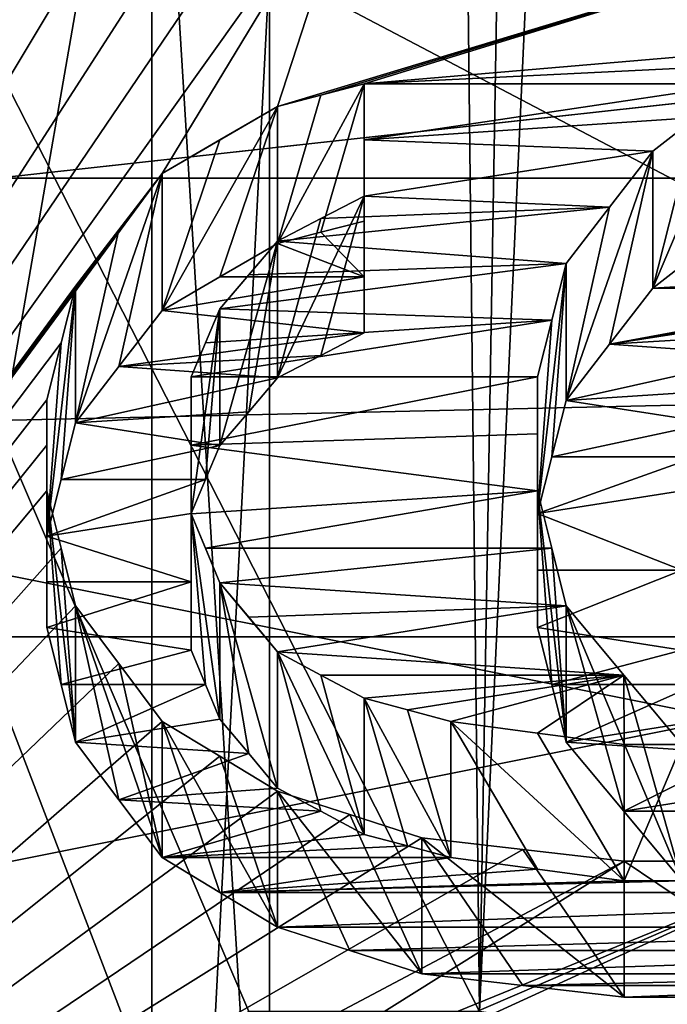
# Model space of a CAD drawing. Header units: millimetres. Extents: x -20 to 172, y -100 to 100.
# Tile 291 of 346: x 117.4 to 119.79, y 26.7 to 30.33. Entities that reach past the tile are written whole.
import ezdxf

# ---------------------------------------------------------------- set-up
doc = ezdxf.new("R2010")
doc.units = ezdxf.units.MM
doc.header["$LTSCALE"] = 37.722908
for name, color, linetype in [('1', 7, 'CONTINUOUS'), ('1803', 7, 'CONTINUOUS'), ('1820', 7, 'CONTINUOUS'), ('2406', 7, 'CONTINUOUS'), ('2407', 7, 'CONTINUOUS'), ('3', 7, 'CONTINUOUS'), ('3021', 7, 'CONTINUOUS'), ('3038', 7, 'CONTINUOUS'), ('3320', 7, 'CONTINUOUS'), ('3321', 7, 'CONTINUOUS'), ('3322', 7, 'CONTINUOUS'), ('3323', 7, 'CONTINUOUS'), ('3324', 7, 'CONTINUOUS'), ('3325', 7, 'CONTINUOUS'), ('3326', 7, 'CONTINUOUS'), ('3327', 7, 'CONTINUOUS'), ('3328', 7, 'CONTINUOUS'), ('3329', 7, 'CONTINUOUS'), ('3330', 7, 'CONTINUOUS'), ('3331', 7, 'CONTINUOUS'), ('3332', 7, 'CONTINUOUS'), ('3333', 7, 'CONTINUOUS'), ('3346', 7, 'CONTINUOUS'), ('3385', 7, 'CONTINUOUS'), ('3386', 7, 'CONTINUOUS'), ('3387', 7, 'CONTINUOUS'), ('3388', 7, 'CONTINUOUS'), ('3389', 7, 'CONTINUOUS'), ('3390', 7, 'CONTINUOUS'), ('3391', 7, 'CONTINUOUS'), ('3392', 7, 'CONTINUOUS'), ('3393', 7, 'CONTINUOUS'), ('3394', 7, 'CONTINUOUS'), ('3395', 7, 'CONTINUOUS'), ('3396', 7, 'CONTINUOUS'), ('3397', 7, 'CONTINUOUS'), ('3398', 7, 'CONTINUOUS'), ('3624', 7, 'CONTINUOUS'), ('3625', 7, 'CONTINUOUS'), ('3628', 7, 'CONTINUOUS'), ('3629', 7, 'CONTINUOUS'), ('3630', 7, 'CONTINUOUS'), ('3631', 7, 'CONTINUOUS'), ('43', 7, 'CONTINUOUS'), ('48', 7, 'CONTINUOUS'), ('60', 7, 'CONTINUOUS'), ('71', 7, 'CONTINUOUS'), ('85', 7, 'CONTINUOUS'), ('86', 7, 'CONTINUOUS')]:
    doc.layers.add(name, color=color, linetype=linetype)

msp = doc.modelspace()

# ---------------------------------------------------------------- linework, layer by layer
at = {"layer": '1', "color": 250, "linetype": 'Continuous', "true_color": 0x323232}
for points in [[(157, 29.75), (-19.8395, 29.75), (-19.8395, 25.7643, -14.875), (157, 29.75)], [(157, 25.7643, -14.875), (157, 29.75), (-19.8395, 25.7643, -14.875), (157, 25.7643, -14.875)]]:
    msp.add_3dface(points, dxfattribs=at)
at = {"layer": '1803', "color": 250, "linetype": 'Continuous', "true_color": 0x323232}
for points in [[(153.1595, 21.125, -36.5896), (153.1595, 34.3891, -24.5448), (86.8405, 21.125, -36.5896), (153.1595, 21.125, -36.5896)], [(86.8405, 21.125, -36.5896), (153.1595, 34.3891, -24.5448), (86.8405, 34.3891, -24.5448), (86.8405, 21.125, -36.5896)]]:
    msp.add_3dface(points, dxfattribs=at)
at = {"layer": '1820', "color": 250, "linetype": 'Continuous', "true_color": 0x323232}
for points in [[(113.7701, 24.125, -41.7857), (113.7701, 37.1295, -30.8134), (117.7128, 24.1971, -41.744), (113.7701, 24.125, -41.7857)], [(113.7701, 37.1295, -30.8134), (118.9894, 36.1098, -32.0023), (119.0957, 26.6764, -40.2049), (113.7701, 37.1295, -30.8134)], [(117.5, 25.6247, -40.8832), (113.7701, 37.1295, -30.8134), (117.5, 25.8892, -40.7163), (117.5, 25.6247, -40.8832)], [(113.7701, 37.1295, -30.8134), (117.5, 25.6247, -40.8832), (117.8191, 24.3771, -41.6391), (113.7701, 37.1295, -30.8134)], [(117.5, 25.8892, -40.7163), (113.7701, 37.1295, -30.8134), (117.5, 26.1526, -40.5476), (117.5, 25.8892, -40.7163)], [(117.5, 26.1526, -40.5476), (113.7701, 37.1295, -30.8134), (117.8724, 26.4151, -40.3771), (117.5, 26.1526, -40.5476)], [(117.8724, 26.4151, -40.3771), (113.7701, 37.1295, -30.8134), (118.2447, 26.6764, -40.2049), (117.8724, 26.4151, -40.3771)], [(118.2447, 26.6764, -40.2049), (113.7701, 37.1295, -30.8134), (119.0957, 26.6764, -40.2049), (118.2447, 26.6764, -40.2049)], [(117.7128, 24.1971, -41.744), (113.7701, 37.1295, -30.8134), (117.8191, 24.3771, -41.6391), (117.7128, 24.1971, -41.744)], [(118.9894, 36.1098, -32.0023), (119.2552, 36.0733, -32.0433), (119.0957, 26.6764, -40.2049), (118.9894, 36.1098, -32.0023)], [(119.5213, 36.0369, -32.0844), (119.0957, 26.6764, -40.2049), (119.2552, 36.0733, -32.0433), (119.5213, 36.0369, -32.0844)], [(119.0957, 26.6764, -40.2049), (119.5213, 36.0369, -32.0844), (122.5, 26.1526, -40.5476), (119.0957, 26.6764, -40.2049)], [(120.4787, 36.0369, -32.0844), (126.2299, 24.125, -41.7857), (119.5213, 36.0369, -32.0844), (120.4787, 36.0369, -32.0844)], [(119.5213, 36.0369, -32.0844), (126.2299, 24.125, -41.7857), (122.5, 26.1526, -40.5476), (119.5213, 36.0369, -32.0844)]]:
    msp.add_3dface(points, dxfattribs=at)
at = {"layer": '2406', "color": 250, "linetype": 'Continuous', "true_color": 0x323232}
for points in [[(81.5, 31.6164, -35.1136), (158.5, 14.6011, -44.9374), (81.5, 14.6011, -44.9374), (81.5, 31.6164, -35.1136)], [(158.5, 31.6164, -35.1136), (158.5, 14.6011, -44.9374), (81.5, 31.6164, -35.1136), (158.5, 31.6164, -35.1136)]]:
    msp.add_3dface(points, dxfattribs=at)
at = {"layer": '2407', "color": 250, "linetype": 'Continuous', "true_color": 0x323232}
for points in [[(158.5, 32.9547, -36.5999), (158.5, 15.2191, -46.8395), (81.5, 32.9547, -36.5999), (158.5, 32.9547, -36.5999)], [(81.5, 32.9547, -36.5999), (158.5, 15.2191, -46.8395), (81.5, 15.2191, -46.8395), (81.5, 32.9547, -36.5999)]]:
    msp.add_3dface(points, dxfattribs=at)
at = {"layer": '3', "color": 250, "linetype": 'Continuous', "true_color": 0x323232}
for points in [[(-19.8395, 29.75), (157, 29.75), (157, 25.7643, 14.875), (-19.8395, 29.75)], [(-19.8395, 29.75), (157, 25.7643, 14.875), (-19.8395, 25.7643, 14.875), (-19.8395, 29.75)]]:
    msp.add_3dface(points, dxfattribs=at)
at = {"layer": '3021', "color": 250, "linetype": 'Continuous', "true_color": 0x323232}
for points in [[(153.1595, 34.3891, 24.5448), (153.1595, 21.125, 36.5896), (86.8405, 34.3891, 24.5448), (153.1595, 34.3891, 24.5448)], [(86.8405, 34.3891, 24.5448), (153.1595, 21.125, 36.5896), (86.8405, 21.125, 36.5896), (86.8405, 34.3891, 24.5448)]]:
    msp.add_3dface(points, dxfattribs=at)
at = {"layer": '3038', "color": 250, "linetype": 'Continuous', "true_color": 0x323232}
for points in [[(113.7701, 37.1295, 30.8134), (113.7701, 24.125, 41.7857), (117.6064, 36.2261, 31.8705), (113.7701, 37.1295, 30.8134)], [(117.6064, 36.2261, 31.8705), (113.7701, 24.125, 41.7857), (117.5532, 36.0443, 32.076), (117.6064, 36.2261, 31.8705)], [(117.5532, 36.0443, 32.076), (113.7701, 24.125, 41.7857), (117.5, 35.8614, 32.2804), (117.5532, 36.0443, 32.076)], [(117.5, 35.8614, 32.2804), (113.7701, 24.125, 41.7857), (117.5, 35.7147, 32.4426), (117.5, 35.8614, 32.2804)], [(117.5, 35.7147, 32.4426), (113.7701, 24.125, 41.7857), (117.5, 35.5672, 32.6042), (117.5, 35.7147, 32.4426)], [(117.5, 35.5672, 32.6042), (113.7701, 24.125, 41.7857), (117.5531, 35.3825, 32.8046), (117.5, 35.5672, 32.6042)], [(117.5531, 35.3825, 32.8046), (113.7701, 24.125, 41.7857), (117.6064, 35.1966, 33.004), (117.5531, 35.3825, 32.8046)], [(117.6064, 35.1966, 33.004), (113.7701, 24.125, 41.7857), (117.7658, 35.0103, 33.2015), (117.6064, 35.1966, 33.004)], [(117.7658, 35.0103, 33.2015), (113.7701, 24.125, 41.7857), (117.9255, 34.8228, 33.3982), (117.7658, 35.0103, 33.2015)], [(117.9255, 34.8228, 33.3982), (113.7701, 24.125, 41.7857), (118.085, 34.7101, 33.5152), (117.9255, 34.8228, 33.3982)], [(118.085, 34.7101, 33.5152), (113.7701, 24.125, 41.7857), (118.2447, 34.597, 33.632), (118.085, 34.7101, 33.5152)], [(113.7701, 24.125, 41.7857), (117.6064, 32.9848, 35.2146), (118.2447, 34.597, 33.632), (113.7701, 24.125, 41.7857)], [(117.6064, 32.9848, 35.2146), (113.7701, 24.125, 41.7857), (117.5532, 32.711, 35.469), (117.6064, 32.9848, 35.2146)], [(117.5532, 32.711, 35.469), (113.7701, 24.125, 41.7857), (117.5, 32.4353, 35.7213), (117.5532, 32.711, 35.469)], [(117.5, 32.4353, 35.7213), (113.7701, 24.125, 41.7857), (117.5, 32.3564, 35.7928), (117.5, 32.4353, 35.7213)], [(117.5, 32.3564, 35.7928), (113.7701, 24.125, 41.7857), (117.5, 32.2773, 35.8642), (117.5, 32.3564, 35.7928)], [(117.5, 32.2773, 35.8642), (113.7701, 24.125, 41.7857), (117.5531, 31.9997, 36.1121), (117.5, 32.2773, 35.8642)], [(117.5531, 31.9997, 36.1121), (113.7701, 24.125, 41.7857), (117.6064, 31.7203, 36.3578), (117.5531, 31.9997, 36.1121)], [(117.6064, 31.7203, 36.3578), (113.7701, 24.125, 41.7857), (117.7127, 31.5601, 36.4969), (117.6064, 31.7203, 36.3578)], [(117.7127, 31.5601, 36.4969), (113.7701, 24.125, 41.7857), (117.8191, 31.3994, 36.6353), (117.7127, 31.5601, 36.4969)], [(117.8191, 31.3994, 36.6353), (113.7701, 24.125, 41.7857), (118.0318, 31.2383, 36.7727), (117.8191, 31.3994, 36.6353)], [(118.0318, 31.2383, 36.7727), (113.7701, 24.125, 41.7857), (118.2447, 31.0765, 36.9095), (118.0318, 31.2383, 36.7727)], [(118.2447, 31.0765, 36.9095), (113.7701, 24.125, 41.7857), (118.4574, 31.0361, 36.9435), (118.2447, 31.0765, 36.9095)], [(118.4574, 31.0361, 36.9435), (113.7701, 24.125, 41.7857), (118.6702, 30.9956, 36.9775), (118.4574, 31.0361, 36.9435)], [(113.7701, 24.125, 41.7857), (117.9255, 29.7666, 37.9739), (118.6702, 30.9956, 36.9775), (113.7701, 24.125, 41.7857)], [(117.9255, 29.7666, 37.9739), (118.3511, 30.0145, 37.7782), (118.6702, 30.9956, 36.9775), (117.9255, 29.7666, 37.9739)], [(118.6702, 30.9956, 36.9775), (118.3511, 30.0145, 37.7782), (121.3298, 30.9144, 37.0454), (118.6702, 30.9956, 36.9775)], [(118.3511, 30.0145, 37.7782), (118.5107, 30.0557, 37.7454), (121.3298, 30.9144, 37.0454), (118.3511, 30.0145, 37.7782)], [(118.6702, 30.0969, 37.7126), (121.3298, 30.9144, 37.0454), (118.5107, 30.0557, 37.7454), (118.6702, 30.0969, 37.7126)], [(118.6702, 30.0969, 37.7126), (120.5851, 30.2613, 37.5808), (121.3298, 30.9144, 37.0454), (118.6702, 30.0969, 37.7126)], [(120.5851, 30.2613, 37.5808), (118.6702, 30.0969, 37.7126), (120.3192, 30.1792, 37.6468), (120.5851, 30.2613, 37.5808)], [(120.3192, 30.1792, 37.6468), (118.6702, 30.0969, 37.7126), (120.0532, 30.0969, 37.7126), (120.3192, 30.1792, 37.6468)], [(118.6702, 30.0969, 37.7126), (118.6702, 29.8907, 37.8762), (120.0532, 30.0969, 37.7126), (118.6702, 30.0969, 37.7126)], [(120.0532, 30.0969, 37.7126), (118.6702, 29.8907, 37.8762), (119.8937, 29.9733, 37.8109), (120.0532, 30.0969, 37.7126)], [(118.1384, 29.8907, 37.8762), (118.3511, 30.0145, 37.7782), (117.9255, 29.7666, 37.9739), (118.1384, 29.8907, 37.8762)], [(119.8937, 29.9733, 37.8109), (118.6702, 29.8907, 37.8762), (119.734, 29.8493, 37.9089), (119.8937, 29.9733, 37.8109)], [(118.6702, 29.8907, 37.8762), (118.6702, 29.6837, 38.0387), (119.734, 29.8493, 37.9089), (118.6702, 29.8907, 37.8762)], [(119.734, 29.8493, 37.9089), (118.6702, 29.6837, 38.0387), (119.5745, 29.6423, 38.0709), (119.734, 29.8493, 37.9089)], [(117.9255, 29.7666, 37.9739), (113.7701, 24.125, 41.7857), (117.766, 29.5593, 38.1354), (117.9255, 29.7666, 37.9739)], [(118.6702, 29.6837, 38.0387), (118.5107, 29.6007, 38.1033), (119.5745, 29.6423, 38.0709), (118.6702, 29.6837, 38.0387)], [(118.5107, 29.6007, 38.1033), (118.3511, 29.5176, 38.1677), (119.5745, 29.6423, 38.0709), (118.5107, 29.6007, 38.1033)], [(119.5745, 29.6423, 38.0709), (118.3511, 29.5176, 38.1677), (119.4149, 29.4344, 38.2319), (119.5745, 29.6423, 38.0709)], [(117.766, 29.5593, 38.1354), (113.7701, 24.125, 41.7857), (117.6064, 29.3511, 38.2959), (117.766, 29.5593, 38.1354)], [(118.3511, 29.5176, 38.1677), (118.2447, 29.3928, 38.2639), (119.4149, 29.4344, 38.2319), (118.3511, 29.5176, 38.1677)], [(118.2447, 29.3928, 38.2639), (118.1383, 29.2676, 38.3597), (119.4149, 29.4344, 38.2319), (118.2447, 29.3928, 38.2639)], [(119.4149, 29.4344, 38.2319), (118.1383, 29.2676, 38.3597), (119.3617, 29.226, 38.3915), (119.4149, 29.4344, 38.2319)], [(117.6064, 29.3511, 38.2959), (113.7701, 24.125, 41.7857), (117.5532, 29.1423, 38.455), (117.6064, 29.3511, 38.2959)], [(119.3617, 29.226, 38.3915), (118.1383, 29.2676, 38.3597), (118.0851, 29.1423, 38.455), (119.3617, 29.226, 38.3915)], [(119.3085, 29.0166, 38.5499), (119.3617, 29.226, 38.3915), (118.0319, 29.0166, 38.5499), (119.3085, 29.0166, 38.5499)], [(118.0319, 29.0166, 38.5499), (119.3617, 29.226, 38.3915), (118.0851, 29.1423, 38.455), (118.0319, 29.0166, 38.5499)], [(117.5532, 29.1423, 38.455), (113.7701, 24.125, 41.7857), (117.5, 28.9327, 38.613), (117.5532, 29.1423, 38.455)], [(119.3085, 28.8067, 38.707), (119.3085, 29.0166, 38.5499), (118.0319, 28.7647, 38.7383), (119.3085, 28.8067, 38.707)], [(118.0319, 28.7647, 38.7383), (119.3085, 29.0166, 38.5499), (118.0319, 29.0166, 38.5499), (118.0319, 28.7647, 38.7383)], [(117.5, 28.9327, 38.613), (113.7701, 24.125, 41.7857), (117.5, 28.7646, 38.7383), (117.5, 28.9327, 38.613)], [(119.3085, 28.596, 38.863), (119.3085, 28.8067, 38.707), (118.0319, 28.7647, 38.7383), (119.3085, 28.596, 38.863)], [(117.5, 28.7646, 38.7383), (113.7701, 24.125, 41.7857), (117.5, 28.596, 38.863), (117.5, 28.7646, 38.7383)], [(118.0319, 28.5115, 38.925), (119.3085, 28.596, 38.863), (118.0319, 28.7647, 38.7383), (118.0319, 28.5115, 38.925)], [(117.5, 28.596, 38.863), (113.7701, 24.125, 41.7857), (117.5532, 28.3846, 39.0176), (117.5, 28.596, 38.863)], [(118.0851, 28.3846, 39.0177), (119.3085, 28.596, 38.863), (118.0319, 28.5115, 38.925), (118.0851, 28.3846, 39.0177)], [(119.3617, 28.3846, 39.0176), (119.3085, 28.596, 38.863), (118.0851, 28.3846, 39.0177), (119.3617, 28.3846, 39.0176)], [(117.5532, 28.3846, 39.0176), (113.7701, 24.125, 41.7857), (117.6064, 28.1724, 39.1711), (117.5532, 28.3846, 39.0176)], [(118.1383, 28.2574, 39.1099), (119.3617, 28.3846, 39.0176), (118.0851, 28.3846, 39.0177), (118.1383, 28.2574, 39.1099)], [(119.4149, 28.1724, 39.1711), (119.3617, 28.3846, 39.0176), (118.1383, 28.2574, 39.1099), (119.4149, 28.1724, 39.1711)], [(118.2447, 28.13, 39.2016), (119.4149, 28.1724, 39.1711), (118.1383, 28.2574, 39.1099), (118.2447, 28.13, 39.2016)], [(117.6064, 28.1724, 39.1711), (113.7701, 24.125, 41.7857), (117.7659, 27.9597, 39.3233), (117.6064, 28.1724, 39.1711)], [(118.3511, 28.0022, 39.293), (119.4149, 28.1724, 39.1711), (118.2447, 28.13, 39.2016), (118.3511, 28.0022, 39.293)], [(119.6276, 27.9171, 39.3535), (119.4149, 28.1724, 39.1711), (118.3511, 28.0022, 39.293), (119.6276, 27.9171, 39.3535)], [(118.5106, 27.917, 39.3536), (119.6276, 27.9171, 39.3535), (118.3511, 28.0022, 39.293), (118.5106, 27.917, 39.3536)], [(117.7659, 27.9597, 39.3233), (113.7701, 24.125, 41.7857), (117.9255, 27.7461, 39.4743), (117.7659, 27.9597, 39.3233)], [(118.6702, 27.8316, 39.414), (119.6276, 27.9171, 39.3535), (118.5106, 27.917, 39.3536), (118.6702, 27.8316, 39.414)], [(118.8298, 27.7888, 39.4442), (119.6276, 27.9171, 39.3535), (118.6702, 27.8316, 39.414), (118.8298, 27.7888, 39.4442)], [(118.9894, 27.7461, 39.4743), (119.6276, 27.9171, 39.3535), (118.8298, 27.7888, 39.4442), (118.9894, 27.7461, 39.4743)], [(119.3085, 27.7033, 39.5043), (119.6276, 27.9171, 39.3535), (118.9894, 27.7461, 39.4743), (119.3085, 27.7033, 39.5043)], [(119.6277, 27.6605, 39.5343), (119.6276, 27.9171, 39.3535), (119.3085, 27.7033, 39.5043), (119.6277, 27.6605, 39.5343)], [(119.8404, 27.6605, 39.5343), (119.6276, 27.9171, 39.3535), (119.6277, 27.6605, 39.5343), (119.8404, 27.6605, 39.5343)], [(117.9255, 27.7461, 39.4743), (113.7701, 24.125, 41.7857), (118.1383, 27.6176, 39.5642), (117.9255, 27.7461, 39.4743)], [(118.1383, 27.6176, 39.5642), (113.7701, 24.125, 41.7857), (118.3511, 27.4889, 39.6538), (118.1383, 27.6176, 39.5642)], [(118.3511, 27.4889, 39.6538), (113.7701, 24.125, 41.7857), (118.617, 27.4029, 39.7132), (118.3511, 27.4889, 39.6538)], [(118.617, 27.4029, 39.7132), (113.7701, 24.125, 41.7857), (118.883, 27.3168, 39.7725), (118.617, 27.4029, 39.7132)], [(118.883, 27.3168, 39.7725), (113.7701, 24.125, 41.7857), (119.2553, 27.2738, 39.8021), (118.883, 27.3168, 39.7725)], [(119.2553, 27.2738, 39.8021), (113.7701, 24.125, 41.7857), (119.6277, 27.2307, 39.8316), (119.2553, 27.2738, 39.8021)], [(113.7701, 24.125, 41.7857), (118.2447, 26.3626, 40.4113), (119.6277, 27.2307, 39.8316), (113.7701, 24.125, 41.7857)], [(118.2447, 26.3626, 40.4113), (118.4575, 26.4063, 40.3828), (120.3723, 27.2307, 39.8316), (118.2447, 26.3626, 40.4113)], [(119.6277, 27.2307, 39.8316), (118.2447, 26.3626, 40.4113), (120.3723, 27.2307, 39.8316), (119.6277, 27.2307, 39.8316)], [(118.4575, 26.4063, 40.3828), (118.6702, 26.4499, 40.3542), (120.3723, 27.2307, 39.8316), (118.4575, 26.4063, 40.3828)], [(118.6702, 26.4499, 40.3542), (120.9043, 26.5371, 40.297), (120.3723, 27.2307, 39.8316), (118.6702, 26.4499, 40.3542)]]:
    msp.add_3dface(points, dxfattribs=at)
at = {"layer": '3320', "color": 250, "linetype": 'Continuous', "true_color": 0x323232}
for points in [[(118.1383, 29.2676, 38.3597), (118.0319, 29.0166, 38.5499), (118.0851, 29.1423, 38.455), (118.1383, 29.2676, 38.3597)], [(118.0319, 29.0166, 38.5499), (118.1383, 29.2676, 38.3597), (118.0319, 28.5128, 37.6773), (118.0319, 29.0166, 38.5499)], [(118.0319, 28.5128, 37.6773), (118.1383, 29.2676, 38.3597), (118.0851, 28.6383, 37.5821), (118.0319, 28.5128, 37.6773)], [(118.0851, 28.6383, 37.5821), (118.1383, 29.2676, 38.3597), (118.1383, 28.7634, 37.4864), (118.0851, 28.6383, 37.5821)]]:
    msp.add_3dface(points, dxfattribs=at)
at = {"layer": '3321', "color": 250, "linetype": 'Continuous', "true_color": 0x323232}
for points in [[(118.0319, 28.5115, 38.925), (118.0319, 28.7647, 38.7383), (118.0319, 29.0166, 38.5499), (118.0319, 28.5115, 38.925)], [(118.0319, 28.5115, 38.925), (118.0319, 29.0166, 38.5499), (118.0319, 28.0085, 38.0538), (118.0319, 28.5115, 38.925)], [(118.0319, 28.0085, 38.0538), (118.0319, 29.0166, 38.5499), (118.0319, 28.2613, 37.8664), (118.0319, 28.0085, 38.0538)], [(118.0319, 28.2613, 37.8664), (118.0319, 29.0166, 38.5499), (118.0319, 28.5128, 37.6773), (118.0319, 28.2613, 37.8664)]]:
    msp.add_3dface(points, dxfattribs=at)
at = {"layer": '3322', "color": 250, "linetype": 'Continuous', "true_color": 0x323232}
for points in [[(118.1383, 28.2574, 39.1099), (118.0851, 28.3846, 39.0177), (118.0319, 28.5115, 38.925), (118.1383, 28.2574, 39.1099)], [(118.1383, 28.2574, 39.1099), (118.0319, 28.5115, 38.925), (118.1383, 27.7547, 38.2392), (118.1383, 28.2574, 39.1099)], [(118.1383, 27.7547, 38.2392), (118.0319, 28.5115, 38.925), (118.0851, 27.8817, 38.1467), (118.1383, 27.7547, 38.2392)], [(118.0851, 27.8817, 38.1467), (118.0319, 28.5115, 38.925), (118.0319, 28.0085, 38.0538), (118.0851, 27.8817, 38.1467)]]:
    msp.add_3dface(points, dxfattribs=at)
at = {"layer": '3323', "color": 250, "linetype": 'Continuous', "true_color": 0x323232}
for points in [[(118.3511, 28.0022, 39.293), (118.2447, 28.13, 39.2016), (118.1383, 28.2574, 39.1099), (118.3511, 28.0022, 39.293)], [(118.3511, 28.0022, 39.293), (118.1383, 28.2574, 39.1099), (118.3511, 27.4999, 38.4229), (118.3511, 28.0022, 39.293)], [(118.3511, 27.4999, 38.4229), (118.1383, 28.2574, 39.1099), (118.2447, 27.6275, 38.3313), (118.3511, 27.4999, 38.4229)], [(118.2447, 27.6275, 38.3313), (118.1383, 28.2574, 39.1099), (118.1383, 27.7547, 38.2392), (118.2447, 27.6275, 38.3313)]]:
    msp.add_3dface(points, dxfattribs=at)
at = {"layer": '3324', "color": 250, "linetype": 'Continuous', "true_color": 0x323232}
for points in [[(118.3511, 28.0022, 39.293), (118.6702, 27.3294, 38.5443), (118.5106, 27.917, 39.3536), (118.3511, 28.0022, 39.293)], [(118.6702, 27.3294, 38.5443), (118.3511, 28.0022, 39.293), (118.5106, 27.4147, 38.4837), (118.6702, 27.3294, 38.5443)], [(118.5106, 27.4147, 38.4837), (118.3511, 28.0022, 39.293), (118.3511, 27.4999, 38.4229), (118.5106, 27.4147, 38.4837)], [(118.6702, 27.8316, 39.414), (118.5106, 27.917, 39.3536), (118.6702, 27.3294, 38.5443), (118.6702, 27.8316, 39.414)]]:
    msp.add_3dface(points, dxfattribs=at)
at = {"layer": '3325', "color": 250, "linetype": 'Continuous', "true_color": 0x323232}
for points in [[(118.6702, 27.8316, 39.414), (118.9894, 27.244, 38.6047), (118.8298, 27.7888, 39.4442), (118.6702, 27.8316, 39.414)], [(118.9894, 27.244, 38.6047), (118.6702, 27.8316, 39.414), (118.8298, 27.2868, 38.5745), (118.9894, 27.244, 38.6047)], [(118.8298, 27.2868, 38.5745), (118.6702, 27.8316, 39.414), (118.6702, 27.3294, 38.5443), (118.8298, 27.2868, 38.5745)], [(118.9894, 27.7461, 39.4743), (118.8298, 27.7888, 39.4442), (118.9894, 27.244, 38.6047), (118.9894, 27.7461, 39.4743)]]:
    msp.add_3dface(points, dxfattribs=at)
at = {"layer": '3326', "color": 250, "linetype": 'Continuous', "true_color": 0x323232}
for points in [[(118.9894, 27.7461, 39.4743), (119.6277, 27.1585, 38.6649), (119.3085, 27.7033, 39.5043), (118.9894, 27.7461, 39.4743)], [(119.6277, 27.1585, 38.6649), (118.9894, 27.7461, 39.4743), (119.3085, 27.2013, 38.6349), (119.6277, 27.1585, 38.6649)], [(119.3085, 27.2013, 38.6349), (118.9894, 27.7461, 39.4743), (118.9894, 27.244, 38.6047), (119.3085, 27.2013, 38.6349)], [(119.6277, 27.6605, 39.5343), (119.3085, 27.7033, 39.5043), (119.6277, 27.1585, 38.6649), (119.6277, 27.6605, 39.5343)]]:
    msp.add_3dface(points, dxfattribs=at)
at = {"layer": '3327', "color": 250, "linetype": 'Continuous', "true_color": 0x323232}
for points in [[(119.8404, 27.6605, 39.5343), (119.6277, 27.6605, 39.5343), (119.6277, 27.1585, 38.6649), (119.8404, 27.6605, 39.5343)], [(119.8404, 27.1585, 38.6649), (119.8404, 27.6605, 39.5343), (119.6277, 27.1585, 38.6649), (119.8404, 27.1585, 38.6649)]]:
    msp.add_3dface(points, dxfattribs=at)
at = {"layer": '3328', "color": 250, "linetype": 'Continuous', "true_color": 0x323232}
for points in [[(119.4149, 28.1724, 39.1711), (119.6276, 27.9171, 39.3535), (119.8404, 27.1585, 38.6649), (119.4149, 28.1724, 39.1711)], [(119.4149, 27.6699, 38.3007), (119.4149, 28.1724, 39.1711), (119.6276, 27.4148, 38.4836), (119.4149, 27.6699, 38.3007)], [(119.6276, 27.4148, 38.4836), (119.4149, 28.1724, 39.1711), (119.8404, 27.1585, 38.6649), (119.6276, 27.4148, 38.4836)], [(119.6276, 27.9171, 39.3535), (119.8404, 27.6605, 39.5343), (119.8404, 27.1585, 38.6649), (119.6276, 27.9171, 39.3535)]]:
    msp.add_3dface(points, dxfattribs=at)
at = {"layer": '3329', "color": 250, "linetype": 'Continuous', "true_color": 0x323232}
for points in [[(119.3085, 28.596, 38.863), (119.3617, 28.3846, 39.0176), (119.4149, 27.6699, 38.3007), (119.3085, 28.596, 38.863)], [(119.3085, 28.0928, 37.9915), (119.3085, 28.596, 38.863), (119.3617, 27.8818, 38.1467), (119.3085, 28.0928, 37.9915)], [(119.3617, 27.8818, 38.1467), (119.3085, 28.596, 38.863), (119.4149, 27.6699, 38.3007), (119.3617, 27.8818, 38.1467)], [(119.3617, 28.3846, 39.0176), (119.4149, 28.1724, 39.1711), (119.4149, 27.6699, 38.3007), (119.3617, 28.3846, 39.0176)]]:
    msp.add_3dface(points, dxfattribs=at)
at = {"layer": '3330', "color": 250, "linetype": 'Continuous', "true_color": 0x323232}
for points in [[(119.3085, 29.0166, 38.5499), (119.3085, 28.8067, 38.707), (119.3085, 28.0928, 37.9915), (119.3085, 29.0166, 38.5499)], [(119.3085, 28.5128, 37.6773), (119.3085, 29.0166, 38.5499), (119.3085, 28.3033, 37.835), (119.3085, 28.5128, 37.6773)], [(119.3085, 28.3033, 37.835), (119.3085, 29.0166, 38.5499), (119.3085, 28.0928, 37.9915), (119.3085, 28.3033, 37.835)], [(119.3085, 28.8067, 38.707), (119.3085, 28.596, 38.863), (119.3085, 28.0928, 37.9915), (119.3085, 28.8067, 38.707)]]:
    msp.add_3dface(points, dxfattribs=at)
at = {"layer": '3331', "color": 250, "linetype": 'Continuous', "true_color": 0x323232}
for points in [[(119.4149, 29.4344, 38.2319), (119.3617, 29.226, 38.3915), (119.3085, 28.5128, 37.6773), (119.4149, 29.4344, 38.2319)], [(119.3617, 28.7218, 37.5183), (119.4149, 29.4344, 38.2319), (119.3085, 28.5128, 37.6773), (119.3617, 28.7218, 37.5183)], [(119.4149, 28.9299, 37.358), (119.4149, 29.4344, 38.2319), (119.3617, 28.7218, 37.5183), (119.4149, 28.9299, 37.358)], [(119.3617, 29.226, 38.3915), (119.3085, 29.0166, 38.5499), (119.3085, 28.5128, 37.6773), (119.3617, 29.226, 38.3915)]]:
    msp.add_3dface(points, dxfattribs=at)
at = {"layer": '3332', "color": 250, "linetype": 'Continuous', "true_color": 0x323232}
for points in [[(119.734, 29.8493, 37.9089), (119.5745, 29.6423, 38.0709), (119.4149, 28.9299, 37.358), (119.734, 29.8493, 37.9089)], [(119.5746, 29.1374, 37.1964), (119.734, 29.8493, 37.9089), (119.4149, 28.9299, 37.358), (119.5746, 29.1374, 37.1964)], [(119.734, 29.344, 37.0337), (119.734, 29.8493, 37.9089), (119.5746, 29.1374, 37.1964), (119.734, 29.344, 37.0337)], [(119.5745, 29.6423, 38.0709), (119.4149, 29.4344, 38.2319), (119.4149, 28.9299, 37.358), (119.5745, 29.6423, 38.0709)]]:
    msp.add_3dface(points, dxfattribs=at)
at = {"layer": '3333', "color": 250, "linetype": 'Continuous', "true_color": 0x323232}
for points in [[(120.0532, 30.0969, 37.7126), (119.8937, 29.9733, 37.8109), (119.734, 29.344, 37.0337), (120.0532, 30.0969, 37.7126)], [(119.8937, 29.4677, 36.9353), (120.0532, 30.0969, 37.7126), (119.734, 29.344, 37.0337), (119.8937, 29.4677, 36.9353)], [(119.8937, 29.9733, 37.8109), (119.734, 29.8493, 37.9089), (119.734, 29.344, 37.0337), (119.8937, 29.9733, 37.8109)]]:
    msp.add_3dface(points, dxfattribs=at)
at = {"layer": '3346', "color": 250, "linetype": 'Continuous', "true_color": 0x323232}
for points in [[(118.6702, 29.5911, 36.8366), (118.5107, 29.55, 36.8695), (118.6702, 29.3853, 37.0009), (118.6702, 29.5911, 36.8366)], [(118.3511, 29.5088, 36.9025), (118.6702, 29.3853, 37.0009), (118.5107, 29.55, 36.8695), (118.3511, 29.5088, 36.9025)], [(118.6702, 29.3853, 37.0009), (118.3511, 29.5088, 36.9025), (118.1384, 29.3853, 37.0009), (118.6702, 29.3853, 37.0009)], [(119.8937, 29.4677, 36.9353), (119.734, 29.344, 37.0337), (121.8616, 29.4677, 36.9353), (119.8937, 29.4677, 36.9353)], [(121.8616, 29.4677, 36.9353), (119.734, 29.344, 37.0337), (120.6915, 29.344, 37.0337), (121.8616, 29.4677, 36.9353)], [(118.6702, 29.1787, 37.164), (118.6702, 29.3853, 37.0009), (117.9255, 29.2614, 37.0989), (118.6702, 29.1787, 37.164)], [(118.6702, 29.3853, 37.0009), (118.1384, 29.3853, 37.0009), (117.9255, 29.2614, 37.0989), (118.6702, 29.3853, 37.0009)], [(119.734, 29.344, 37.0337), (119.5746, 29.1374, 37.1964), (120.6915, 29.344, 37.0337), (119.734, 29.344, 37.0337)], [(119.5746, 29.1374, 37.1964), (120.5319, 29.3027, 37.0663), (120.6915, 29.344, 37.0337), (119.5746, 29.1374, 37.1964)], [(119.5746, 29.1374, 37.1964), (120.3723, 29.2614, 37.0989), (120.5319, 29.3027, 37.0663), (119.5746, 29.1374, 37.1964)], [(118.6702, 29.1787, 37.164), (117.9255, 29.2614, 37.0989), (117.766, 29.0545, 37.2612), (118.6702, 29.1787, 37.164)], [(120.3723, 29.2614, 37.0989), (119.5746, 29.1374, 37.1964), (120.266, 29.1787, 37.164), (120.3723, 29.2614, 37.0989)], [(118.5107, 29.0959, 37.2289), (118.6702, 29.1787, 37.164), (117.766, 29.0545, 37.2612), (118.5107, 29.0959, 37.2289)], [(119.5746, 29.1374, 37.1964), (120.1596, 29.0959, 37.2289), (120.266, 29.1787, 37.164), (119.5746, 29.1374, 37.1964)], [(119.5746, 29.1374, 37.1964), (119.4149, 28.9299, 37.358), (120.1596, 29.0959, 37.2289), (119.5746, 29.1374, 37.1964)], [(118.3511, 29.013, 37.2936), (118.5107, 29.0959, 37.2289), (117.766, 29.0545, 37.2612), (118.3511, 29.013, 37.2936)], [(119.4149, 28.9299, 37.358), (120.0532, 28.9715, 37.3258), (120.1596, 29.0959, 37.2289), (119.4149, 28.9299, 37.358)], [(118.3511, 29.013, 37.2936), (117.766, 29.0545, 37.2612), (117.6064, 28.8467, 37.4223), (118.3511, 29.013, 37.2936)], [(118.2447, 28.8884, 37.3902), (118.3511, 29.013, 37.2936), (117.6064, 28.8467, 37.4223), (118.2447, 28.8884, 37.3902)], [(119.4149, 28.9299, 37.358), (119.9468, 28.8467, 37.4223), (120.0532, 28.9715, 37.3258), (119.4149, 28.9299, 37.358)], [(119.4149, 28.9299, 37.358), (119.3617, 28.7218, 37.5183), (119.9468, 28.8467, 37.4223), (119.4149, 28.9299, 37.358)], [(118.1383, 28.7634, 37.4864), (118.2447, 28.8884, 37.3902), (117.6064, 28.8467, 37.4223), (118.1383, 28.7634, 37.4864)], [(118.1383, 28.7634, 37.4864), (117.6064, 28.8467, 37.4223), (117.5532, 28.6383, 37.582), (118.1383, 28.7634, 37.4864)], [(119.3617, 28.7218, 37.5183), (119.8936, 28.7218, 37.5183), (119.9468, 28.8467, 37.4223), (119.3617, 28.7218, 37.5183)], [(118.0851, 28.6383, 37.5821), (118.1383, 28.7634, 37.4864), (117.5532, 28.6383, 37.582), (118.0851, 28.6383, 37.5821)], [(119.3617, 28.7218, 37.5183), (119.3085, 28.5128, 37.6773), (119.8936, 28.7218, 37.5183), (119.3617, 28.7218, 37.5183)], [(119.3085, 28.5128, 37.6773), (119.8404, 28.5965, 37.6139), (119.8936, 28.7218, 37.5183), (119.3085, 28.5128, 37.6773)], [(118.0319, 28.5128, 37.6773), (118.0851, 28.6383, 37.5821), (117.5, 28.4291, 37.7406), (118.0319, 28.5128, 37.6773)], [(118.0851, 28.6383, 37.5821), (117.5532, 28.6383, 37.582), (117.5, 28.4291, 37.7406), (118.0851, 28.6383, 37.5821)], [(119.3085, 28.5128, 37.6773), (119.8404, 28.3033, 37.835), (119.8404, 28.5965, 37.6139), (119.3085, 28.5128, 37.6773)], [(118.0319, 28.2613, 37.8664), (118.0319, 28.5128, 37.6773), (117.5, 28.4291, 37.7406), (118.0319, 28.2613, 37.8664)], [(119.3085, 28.5128, 37.6773), (119.3085, 28.3033, 37.835), (119.8404, 28.3033, 37.835), (119.3085, 28.5128, 37.6773)], [(118.0319, 28.2613, 37.8664), (117.5, 28.4291, 37.7406), (117.5, 28.2612, 37.8664), (118.0319, 28.2613, 37.8664)], [(119.3085, 28.3033, 37.835), (119.3085, 28.0928, 37.9915), (119.8404, 28.3033, 37.835), (119.3085, 28.3033, 37.835)], [(119.3085, 28.0928, 37.9915), (119.8404, 28.0085, 38.0538), (119.8404, 28.3033, 37.835), (119.3085, 28.0928, 37.9915)], [(118.0319, 28.0085, 38.0538), (118.0319, 28.2613, 37.8664), (117.5, 28.0928, 37.9915), (118.0319, 28.0085, 38.0538)], [(118.0319, 28.2613, 37.8664), (117.5, 28.2612, 37.8664), (117.5, 28.0928, 37.9915), (118.0319, 28.2613, 37.8664)], [(118.0319, 28.0085, 38.0538), (117.5, 28.0928, 37.9915), (117.5532, 27.8818, 38.1467), (118.0319, 28.0085, 38.0538)], [(119.3085, 28.0928, 37.9915), (119.3617, 27.8818, 38.1467), (119.8404, 28.0085, 38.0538), (119.3085, 28.0928, 37.9915)], [(118.0851, 27.8817, 38.1467), (118.0319, 28.0085, 38.0538), (117.5532, 27.8818, 38.1467), (118.0851, 27.8817, 38.1467)], [(119.3617, 27.8818, 38.1467), (119.8936, 27.8817, 38.1467), (119.8404, 28.0085, 38.0538), (119.3617, 27.8818, 38.1467)], [(118.0851, 27.8817, 38.1467), (117.5532, 27.8818, 38.1467), (117.6064, 27.6699, 38.3007), (118.0851, 27.8817, 38.1467)], [(118.1383, 27.7547, 38.2392), (118.0851, 27.8817, 38.1467), (117.6064, 27.6699, 38.3007), (118.1383, 27.7547, 38.2392)], [(119.3617, 27.8818, 38.1467), (119.4149, 27.6699, 38.3007), (119.8936, 27.8817, 38.1467), (119.3617, 27.8818, 38.1467)], [(119.4149, 27.6699, 38.3007), (119.9468, 27.7547, 38.2392), (119.8936, 27.8817, 38.1467), (119.4149, 27.6699, 38.3007)], [(118.2447, 27.6275, 38.3313), (118.1383, 27.7547, 38.2392), (117.6064, 27.6699, 38.3007), (118.2447, 27.6275, 38.3313)], [(119.4149, 27.6699, 38.3007), (120.0532, 27.6275, 38.3313), (119.9468, 27.7547, 38.2392), (119.4149, 27.6699, 38.3007)], [(118.2447, 27.6275, 38.3313), (117.6064, 27.6699, 38.3007), (117.7659, 27.4574, 38.4533), (118.2447, 27.6275, 38.3313)], [(119.4149, 27.6699, 38.3007), (119.6276, 27.4148, 38.4836), (120.0532, 27.6275, 38.3313), (119.4149, 27.6699, 38.3007)], [(118.3511, 27.4999, 38.4229), (118.2447, 27.6275, 38.3313), (117.7659, 27.4574, 38.4533), (118.3511, 27.4999, 38.4229)], [(119.6276, 27.4148, 38.4836), (120.1596, 27.4999, 38.4229), (120.0532, 27.6275, 38.3313), (119.6276, 27.4148, 38.4836)], [(118.5106, 27.4147, 38.4837), (118.3511, 27.4999, 38.4229), (117.7659, 27.4574, 38.4533), (118.5106, 27.4147, 38.4837)], [(119.6276, 27.4148, 38.4836), (120.2659, 27.4147, 38.4837), (120.1596, 27.4999, 38.4229), (119.6276, 27.4148, 38.4836)], [(118.5106, 27.4147, 38.4837), (117.7659, 27.4574, 38.4533), (117.9255, 27.244, 38.6047), (118.5106, 27.4147, 38.4837)], [(118.6702, 27.3294, 38.5443), (118.5106, 27.4147, 38.4837), (117.9255, 27.244, 38.6047), (118.6702, 27.3294, 38.5443)], [(119.6276, 27.4148, 38.4836), (119.8404, 27.1585, 38.6649), (120.2659, 27.4147, 38.4837), (119.6276, 27.4148, 38.4836)], [(118.8298, 27.2868, 38.5745), (118.6702, 27.3294, 38.5443), (117.9255, 27.244, 38.6047), (118.8298, 27.2868, 38.5745)], [(118.9894, 27.244, 38.6047), (118.8298, 27.2868, 38.5745), (117.9255, 27.244, 38.6047), (118.9894, 27.244, 38.6047)], [(118.9894, 27.244, 38.6047), (117.9255, 27.244, 38.6047), (118.1383, 27.1157, 38.6949), (118.9894, 27.244, 38.6047)], [(119.3085, 27.2013, 38.6349), (118.9894, 27.244, 38.6047), (118.1383, 27.1157, 38.6949), (119.3085, 27.2013, 38.6349)], [(119.6277, 27.1585, 38.6649), (119.3085, 27.2013, 38.6349), (118.1383, 27.1157, 38.6949), (119.6277, 27.1585, 38.6649)], [(119.8404, 27.1585, 38.6649), (119.6277, 27.1585, 38.6649), (118.1383, 27.1157, 38.6949), (119.8404, 27.1585, 38.6649)], [(119.8404, 27.1585, 38.6649), (118.1383, 27.1157, 38.6949), (121.8617, 27.1157, 38.6949), (119.8404, 27.1585, 38.6649)], [(118.1383, 27.1157, 38.6949), (118.3511, 26.9871, 38.7848), (121.8617, 27.1157, 38.6949), (118.1383, 27.1157, 38.6949)], [(118.3511, 26.9871, 38.7848), (121.6489, 26.9871, 38.7848), (121.8617, 27.1157, 38.6949), (118.3511, 26.9871, 38.7848)], [(118.3511, 26.9871, 38.7848), (118.617, 26.9013, 38.8444), (121.6489, 26.9871, 38.7848), (118.3511, 26.9871, 38.7848)], [(118.617, 26.9013, 38.8444), (121.383, 26.9013, 38.8444), (121.6489, 26.9871, 38.7848), (118.617, 26.9013, 38.8444)], [(118.617, 26.9013, 38.8444), (118.883, 26.8153, 38.9038), (121.383, 26.9013, 38.8444), (118.617, 26.9013, 38.8444)], [(118.883, 26.8153, 38.9038), (121.117, 26.8153, 38.9038), (121.383, 26.9013, 38.8444), (118.883, 26.8153, 38.9038)], [(118.883, 26.8153, 38.9038), (119.2553, 26.7723, 38.9334), (121.117, 26.8153, 38.9038), (118.883, 26.8153, 38.9038)], [(119.2553, 26.7723, 38.9334), (120.7447, 26.7723, 38.9334), (121.117, 26.8153, 38.9038), (119.2553, 26.7723, 38.9334)], [(119.2553, 26.7723, 38.9334), (119.6277, 26.7292, 38.963), (120.7447, 26.7723, 38.9334), (119.2553, 26.7723, 38.9334)], [(119.6277, 26.7292, 38.963), (120.3723, 26.7292, 38.963), (120.7447, 26.7723, 38.9334), (119.6277, 26.7292, 38.963)]]:
    msp.add_3dface(points, dxfattribs=at)
at = {"layer": '3385', "color": 250, "linetype": 'Continuous', "true_color": 0x323232}
for points in [[(118.1383, 29.2676, 38.3597), (118.2447, 29.3928, 38.2639), (118.3511, 29.5176, 38.1677), (118.1383, 29.2676, 38.3597)], [(118.1383, 29.2676, 38.3597), (118.3511, 29.5176, 38.1677), (118.1383, 28.7634, 37.4864), (118.1383, 29.2676, 38.3597)], [(118.1383, 28.7634, 37.4864), (118.3511, 29.5176, 38.1677), (118.2447, 28.8884, 37.3902), (118.1383, 28.7634, 37.4864)], [(118.2447, 28.8884, 37.3902), (118.3511, 29.5176, 38.1677), (118.3511, 29.013, 37.2936), (118.2447, 28.8884, 37.3902)]]:
    msp.add_3dface(points, dxfattribs=at)
at = {"layer": '3386', "color": 250, "linetype": 'Continuous', "true_color": 0x323232}
for points in [[(118.6702, 29.6837, 38.0387), (118.3511, 29.013, 37.2936), (118.5107, 29.6007, 38.1033), (118.6702, 29.6837, 38.0387)], [(118.3511, 29.013, 37.2936), (118.6702, 29.6837, 38.0387), (118.5107, 29.0959, 37.2289), (118.3511, 29.013, 37.2936)], [(118.5107, 29.0959, 37.2289), (118.6702, 29.6837, 38.0387), (118.6702, 29.1787, 37.164), (118.5107, 29.0959, 37.2289)], [(118.3511, 29.5176, 38.1677), (118.5107, 29.6007, 38.1033), (118.3511, 29.013, 37.2936), (118.3511, 29.5176, 38.1677)]]:
    msp.add_3dface(points, dxfattribs=at)
at = {"layer": '3387', "color": 250, "linetype": 'Continuous', "true_color": 0x323232}
for points in [[(118.6702, 29.6837, 38.0387), (118.6702, 29.8907, 37.8762), (118.6702, 30.0969, 37.7126), (118.6702, 29.6837, 38.0387)], [(118.6702, 29.6837, 38.0387), (118.6702, 30.0969, 37.7126), (118.6702, 29.1787, 37.164), (118.6702, 29.6837, 38.0387)], [(118.6702, 29.1787, 37.164), (118.6702, 30.0969, 37.7126), (118.6702, 29.3853, 37.0009), (118.6702, 29.1787, 37.164)], [(118.6702, 29.3853, 37.0009), (118.6702, 30.0969, 37.7126), (118.6702, 29.5911, 36.8366), (118.6702, 29.3853, 37.0009)]]:
    msp.add_3dface(points, dxfattribs=at)
at = {"layer": '3388', "color": 250, "linetype": 'Continuous', "true_color": 0x323232}
for points in [[(118.6702, 30.0969, 37.7126), (118.5107, 30.0557, 37.7454), (118.3511, 29.5088, 36.9025), (118.6702, 30.0969, 37.7126)], [(118.5107, 29.55, 36.8695), (118.6702, 30.0969, 37.7126), (118.3511, 29.5088, 36.9025), (118.5107, 29.55, 36.8695)], [(118.6702, 29.5911, 36.8366), (118.6702, 30.0969, 37.7126), (118.5107, 29.55, 36.8695), (118.6702, 29.5911, 36.8366)], [(118.5107, 30.0557, 37.7454), (118.3511, 30.0145, 37.7782), (118.3511, 29.5088, 36.9025), (118.5107, 30.0557, 37.7454)]]:
    msp.add_3dface(points, dxfattribs=at)
at = {"layer": '3389', "color": 250, "linetype": 'Continuous', "true_color": 0x323232}
for points in [[(118.3511, 30.0145, 37.7782), (118.1384, 29.8907, 37.8762), (117.9255, 29.2614, 37.0989), (118.3511, 30.0145, 37.7782)], [(118.1384, 29.3853, 37.0009), (118.3511, 30.0145, 37.7782), (117.9255, 29.2614, 37.0989), (118.1384, 29.3853, 37.0009)], [(118.3511, 29.5088, 36.9025), (118.3511, 30.0145, 37.7782), (118.1384, 29.3853, 37.0009), (118.3511, 29.5088, 36.9025)], [(118.1384, 29.8907, 37.8762), (117.9255, 29.7666, 37.9739), (117.9255, 29.2614, 37.0989), (118.1384, 29.8907, 37.8762)]]:
    msp.add_3dface(points, dxfattribs=at)
at = {"layer": '3390', "color": 250, "linetype": 'Continuous', "true_color": 0x323232}
for points in [[(117.9255, 29.7666, 37.9739), (117.766, 29.5593, 38.1354), (117.6064, 28.8467, 37.4223), (117.9255, 29.7666, 37.9739)], [(117.766, 29.0545, 37.2612), (117.9255, 29.7666, 37.9739), (117.6064, 28.8467, 37.4223), (117.766, 29.0545, 37.2612)], [(117.9255, 29.2614, 37.0989), (117.9255, 29.7666, 37.9739), (117.766, 29.0545, 37.2612), (117.9255, 29.2614, 37.0989)], [(117.766, 29.5593, 38.1354), (117.6064, 29.3511, 38.2959), (117.6064, 28.8467, 37.4223), (117.766, 29.5593, 38.1354)]]:
    msp.add_3dface(points, dxfattribs=at)
at = {"layer": '3391', "color": 250, "linetype": 'Continuous', "true_color": 0x323232}
for points in [[(117.6064, 29.3511, 38.2959), (117.5532, 29.1423, 38.455), (117.5, 28.4291, 37.7406), (117.6064, 29.3511, 38.2959)], [(117.5532, 28.6383, 37.582), (117.6064, 29.3511, 38.2959), (117.5, 28.4291, 37.7406), (117.5532, 28.6383, 37.582)], [(117.6064, 28.8467, 37.4223), (117.6064, 29.3511, 38.2959), (117.5532, 28.6383, 37.582), (117.6064, 28.8467, 37.4223)], [(117.5532, 29.1423, 38.455), (117.5, 28.9327, 38.613), (117.5, 28.4291, 37.7406), (117.5532, 29.1423, 38.455)]]:
    msp.add_3dface(points, dxfattribs=at)
at = {"layer": '3392', "color": 250, "linetype": 'Continuous', "true_color": 0x323232}
for points in [[(117.5, 28.9327, 38.613), (117.5, 28.7646, 38.7383), (117.5, 28.0928, 37.9915), (117.5, 28.9327, 38.613)], [(117.5, 28.4291, 37.7406), (117.5, 28.9327, 38.613), (117.5, 28.2612, 37.8664), (117.5, 28.4291, 37.7406)], [(117.5, 28.2612, 37.8664), (117.5, 28.9327, 38.613), (117.5, 28.0928, 37.9915), (117.5, 28.2612, 37.8664)], [(117.5, 28.7646, 38.7383), (117.5, 28.596, 38.863), (117.5, 28.0928, 37.9915), (117.5, 28.7646, 38.7383)]]:
    msp.add_3dface(points, dxfattribs=at)
at = {"layer": '3393', "color": 250, "linetype": 'Continuous', "true_color": 0x323232}
for points in [[(117.5, 28.596, 38.863), (117.5532, 28.3846, 39.0176), (117.6064, 27.6699, 38.3007), (117.5, 28.596, 38.863)], [(117.5, 28.0928, 37.9915), (117.5, 28.596, 38.863), (117.5532, 27.8818, 38.1467), (117.5, 28.0928, 37.9915)], [(117.5532, 27.8818, 38.1467), (117.5, 28.596, 38.863), (117.6064, 27.6699, 38.3007), (117.5532, 27.8818, 38.1467)], [(117.5532, 28.3846, 39.0176), (117.6064, 28.1724, 39.1711), (117.6064, 27.6699, 38.3007), (117.5532, 28.3846, 39.0176)]]:
    msp.add_3dface(points, dxfattribs=at)
at = {"layer": '3394', "color": 250, "linetype": 'Continuous', "true_color": 0x323232}
for points in [[(117.6064, 28.1724, 39.1711), (117.7659, 27.9597, 39.3233), (117.9255, 27.244, 38.6047), (117.6064, 28.1724, 39.1711)], [(117.6064, 27.6699, 38.3007), (117.6064, 28.1724, 39.1711), (117.7659, 27.4574, 38.4533), (117.6064, 27.6699, 38.3007)], [(117.7659, 27.4574, 38.4533), (117.6064, 28.1724, 39.1711), (117.9255, 27.244, 38.6047), (117.7659, 27.4574, 38.4533)], [(117.7659, 27.9597, 39.3233), (117.9255, 27.7461, 39.4743), (117.9255, 27.244, 38.6047), (117.7659, 27.9597, 39.3233)]]:
    msp.add_3dface(points, dxfattribs=at)
at = {"layer": '3395', "color": 250, "linetype": 'Continuous', "true_color": 0x323232}
for points in [[(117.9255, 27.7461, 39.4743), (118.1383, 27.6176, 39.5642), (118.3511, 26.9871, 38.7848), (117.9255, 27.7461, 39.4743)], [(117.9255, 27.244, 38.6047), (117.9255, 27.7461, 39.4743), (118.1383, 27.1157, 38.6949), (117.9255, 27.244, 38.6047)], [(118.1383, 27.1157, 38.6949), (117.9255, 27.7461, 39.4743), (118.3511, 26.9871, 38.7848), (118.1383, 27.1157, 38.6949)], [(118.1383, 27.6176, 39.5642), (118.3511, 27.4889, 39.6538), (118.3511, 26.9871, 38.7848), (118.1383, 27.6176, 39.5642)]]:
    msp.add_3dface(points, dxfattribs=at)
at = {"layer": '3396', "color": 250, "linetype": 'Continuous', "true_color": 0x323232}
for points in [[(118.3511, 27.4889, 39.6538), (118.617, 27.4029, 39.7132), (118.883, 26.8153, 38.9038), (118.3511, 27.4889, 39.6538)], [(118.3511, 26.9871, 38.7848), (118.3511, 27.4889, 39.6538), (118.617, 26.9013, 38.8444), (118.3511, 26.9871, 38.7848)], [(118.617, 26.9013, 38.8444), (118.3511, 27.4889, 39.6538), (118.883, 26.8153, 38.9038), (118.617, 26.9013, 38.8444)], [(118.617, 27.4029, 39.7132), (118.883, 27.3168, 39.7725), (118.883, 26.8153, 38.9038), (118.617, 27.4029, 39.7132)]]:
    msp.add_3dface(points, dxfattribs=at)
at = {"layer": '3397', "color": 250, "linetype": 'Continuous', "true_color": 0x323232}
for points in [[(118.883, 27.3168, 39.7725), (119.2553, 27.2738, 39.8021), (119.6277, 26.7292, 38.963), (118.883, 27.3168, 39.7725)], [(118.883, 26.8153, 38.9038), (118.883, 27.3168, 39.7725), (119.2553, 26.7723, 38.9334), (118.883, 26.8153, 38.9038)], [(119.2553, 26.7723, 38.9334), (118.883, 27.3168, 39.7725), (119.6277, 26.7292, 38.963), (119.2553, 26.7723, 38.9334)], [(119.2553, 27.2738, 39.8021), (119.6277, 27.2307, 39.8316), (119.6277, 26.7292, 38.963), (119.2553, 27.2738, 39.8021)]]:
    msp.add_3dface(points, dxfattribs=at)
at = {"layer": '3398', "color": 250, "linetype": 'Continuous', "true_color": 0x323232}
for points in [[(119.6277, 27.2307, 39.8316), (120.3723, 27.2307, 39.8316), (120.3723, 26.7292, 38.963), (119.6277, 27.2307, 39.8316)], [(119.6277, 26.7292, 38.963), (119.6277, 27.2307, 39.8316), (120.3723, 26.7292, 38.963), (119.6277, 26.7292, 38.963)]]:
    msp.add_3dface(points, dxfattribs=at)
at = {"layer": '3624', "color": 250, "linetype": 'Continuous', "true_color": 0x323232}
for points in [[(81.5, 14.6011, 44.9374), (158.5, 31.6164, 35.1136), (81.5, 31.6164, 35.1136), (81.5, 14.6011, 44.9374)], [(158.5, 14.6011, 44.9374), (158.5, 31.6164, 35.1136), (81.5, 14.6011, 44.9374), (158.5, 14.6011, 44.9374)]]:
    msp.add_3dface(points, dxfattribs=at)
at = {"layer": '3625', "color": 250, "linetype": 'Continuous', "true_color": 0x323232}
for points in [[(158.5, 15.2191, 46.8395), (158.5, 32.9547, 36.5999), (81.5, 15.2191, 46.8395), (158.5, 15.2191, 46.8395)], [(81.5, 15.2191, 46.8395), (158.5, 32.9547, 36.5999), (81.5, 32.9547, 36.5999), (81.5, 15.2191, 46.8395)]]:
    msp.add_3dface(points, dxfattribs=at)
at = {"layer": '3628', "color": 150, "linetype": 'Continuous', "true_color": 0x378cff}
for points in [[(72, 28.0584, -35.181), (72, 40.5443, -19.523), (172, 28.0584, -35.181), (72, 28.0584, -35.181)], [(72, 40.5443, -19.523), (172, 40.5443, -19.523), (172, 28.0584, -35.181), (72, 40.5443, -19.523)], [(72, 10.0141, -43.8712), (72, 28.0584, -35.181), (172, 10.0141, -43.8712), (72, 10.0141, -43.8712)], [(72, 28.0584, -35.181), (172, 28.0584, -35.181), (172, 10.0141, -43.8712), (72, 28.0584, -35.181)]]:
    msp.add_3dface(points, dxfattribs=at)
at = {"layer": '3629', "color": 150, "linetype": 'Continuous', "true_color": 0x378cff}
for points in [[(72, 40.5443, 19.523), (72, 28.0584, 35.181), (172, 40.5443, 19.523), (72, 40.5443, 19.523)], [(72, 28.0584, 35.181), (172, 28.0584, 35.181), (172, 40.5443, 19.523), (72, 28.0584, 35.181)], [(72, 28.0584, 35.181), (72, 10.0141, 43.8712), (172, 28.0584, 35.181), (72, 28.0584, 35.181)], [(72, 10.0141, 43.8712), (172, 10.0141, 43.8712), (172, 28.0584, 35.181), (72, 10.0141, 43.8712)]]:
    msp.add_3dface(points, dxfattribs=at)
at = {"layer": '3630', "color": 150, "linetype": 'Continuous', "true_color": 0x378cff}
for points in [[(72, 24.7574, 31.0421), (72, 35.7744, 17.2262), (172, 24.7574, 31.0421), (72, 24.7574, 31.0421)], [(72, 35.7744, 17.2262), (172, 35.7744, 17.2262), (172, 24.7574, 31.0421), (72, 35.7744, 17.2262)]]:
    msp.add_3dface(points, dxfattribs=at)
at = {"layer": '3631', "color": 150, "linetype": 'Continuous', "true_color": 0x378cff}
for points in [[(72, 35.7744, -17.2262), (72, 24.7574, -31.0421), (172, 35.7744, -17.2262), (72, 35.7744, -17.2262)], [(72, 24.7574, -31.0421), (172, 24.7574, -31.0421), (172, 35.7744, -17.2262), (72, 24.7574, -31.0421)]]:
    msp.add_3dface(points, dxfattribs=at)
at = {"layer": '43', "color": 250, "linetype": 'Continuous', "true_color": 0x323232}
for points in [[(118.3207, 30.5274, 17.625), (118.3207, 24.9255, 24.9255), (128.9793, 30.5274, 17.625), (118.3207, 30.5274, 17.625)], [(128.9793, 30.5274, 17.625), (118.3207, 24.9255, 24.9255), (128.9793, 24.9255, 24.9255), (128.9793, 30.5274, 17.625)]]:
    msp.add_3dface(points, dxfattribs=at)
at = {"layer": '48', "color": 250, "linetype": 'Continuous', "true_color": 0x323232}
for points in [[(118.3207, 24.9255, -24.9255), (118.3207, 30.5274, -17.625), (128.9793, 24.9255, -24.9255), (118.3207, 24.9255, -24.9255)], [(128.9793, 24.9255, -24.9255), (118.3207, 30.5274, -17.625), (128.9793, 30.5274, -17.625), (128.9793, 24.9255, -24.9255)]]:
    msp.add_3dface(points, dxfattribs=at)
at = {"layer": '60', "color": 250, "linetype": 'Continuous', "true_color": 0x323232}
for points in [[(116.4443, 23.6926, 29.7096), (117.8877, 31.9844, 15.4029), (116.4443, 34.2368, 16.4876), (116.4443, 23.6926, 29.7096)], [(117.8877, 22.1339, 27.755), (117.8877, 31.9844, 15.4029), (116.4443, 23.6926, 29.7096), (117.8877, 22.1339, 27.755)]]:
    msp.add_3dface(points, dxfattribs=at)
at = {"layer": '71', "color": 250, "linetype": 'Continuous', "true_color": 0x323232}
for points in [[(117.8877, 31.9844, -15.4029), (117.8877, 22.1339, -27.755), (116.4443, 34.2368, -16.4876), (117.8877, 31.9844, -15.4029)], [(116.4443, 34.2368, -16.4876), (117.8877, 22.1339, -27.755), (116.4443, 23.6926, -29.7096), (116.4443, 34.2368, -16.4876)]]:
    msp.add_3dface(points, dxfattribs=at)
at = {"layer": '85', "color": 250, "linetype": 'Continuous', "true_color": 0x323232}
for points in [[(117.8877, 22.1339, -27.755), (117.8877, 31.9844, -15.4029), (118.3207, 24.9255, -24.9255), (117.8877, 22.1339, -27.755)], [(117.8877, 31.9844, -15.4029), (118.3207, 30.5274, -17.625), (118.3207, 24.9255, -24.9255), (117.8877, 31.9844, -15.4029)]]:
    msp.add_3dface(points, dxfattribs=at)
at = {"layer": '86', "color": 250, "linetype": 'Continuous', "true_color": 0x323232}
for points in [[(117.8877, 31.9844, 15.4029), (117.8877, 22.1339, 27.755), (118.3207, 30.5274, 17.625), (117.8877, 31.9844, 15.4029)], [(117.8877, 22.1339, 27.755), (118.3207, 24.9255, 24.9255), (118.3207, 30.5274, 17.625), (117.8877, 22.1339, 27.755)]]:
    msp.add_3dface(points, dxfattribs=at)

doc.saveas('drawing.dxf')
